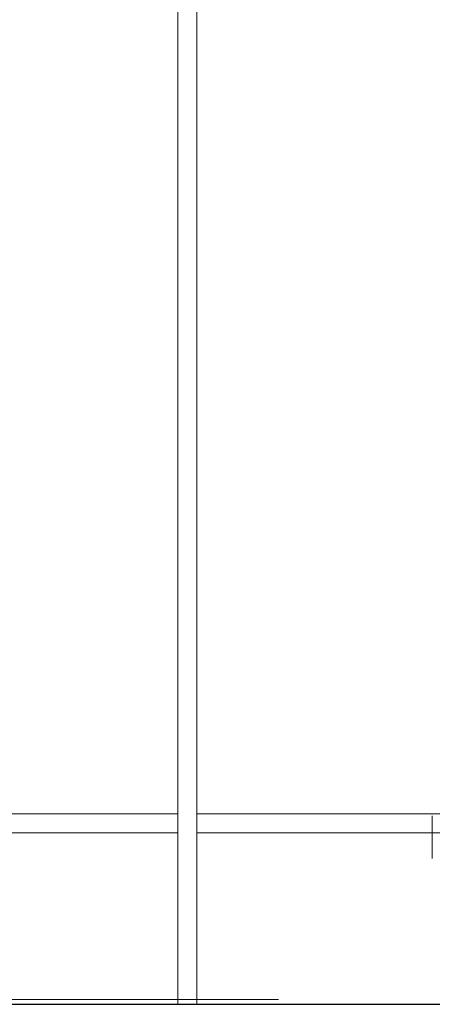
# Model space of a CAD drawing. Header units: millimetres. Extents: x 28291 to 177760, y -399809 to -170937.
# Tile 387 of 656: x 59402 to 59445, y -194641 to -194538. Entities that reach past the tile are written whole.
import ezdxf

# ---------------------------------------------------------------- set-up
doc = ezdxf.new("R2010")
doc.units = ezdxf.units.MM
doc.linetypes.add('DASHDOT', pattern=[25.4, 12.7, -6.35, 0, -6.35])
doc.layers.get('0').update_dxf_attribs({"lineweight": 0})
doc.layers.add('!! 0_ Istn-sciany', color=3, linetype='Continuous', lineweight=30)
doc.layers.add('0-osie-liniA', color=14, linetype='DASHDOT', lineweight=5)
doc.layers.add('!! 1_drzwi-linia - zrealizowane', color=7, linetype='Continuous', lineweight=5, true_color=0x7a7a7a)
doc.layers.add('!! 2 ZABUDOWA GK-MDF', color=7, linetype='Continuous', lineweight=13, true_color=0x7a7a7a)
doc.layers.add('!!_@ wypos sanit nd', color=7, linetype='Continuous', lineweight=0, plot=False)

# ---------------------------------------------------------------- blocks, each defined once
blk = doc.blocks.new('A$Cff2eaf8b')
blk.add_lwpolyline([(0.201, -0.0267), (0.201, -0.0717)])
blk = doc.blocks.new('BLOK OSI')
at = {"layer": '0-osie-liniA', "ltscale": 5}
blk.add_lwpolyline([(48639.25763, -194702.0883), (55442.2848, -194702.0883)], dxfattribs=at)

msp = doc.modelspace()

# ---------------------------------------------------------------- linework, layer by layer
at = {"layer": '!! 0_ Istn-sciany'}
msp.add_lwpolyline([(59317.56735, -194641.12813), (59477.56735, -194641.12813)], dxfattribs=at)
at = {"layer": '!! 2 ZABUDOWA GK-MDF'}
for points in [[(59418.56735, -194641.12813), (59418.56735, -194501.12813)], [(59420.56735, -194641.12813), (59420.56735, -194501.12813)], [(59317.56735, -194621.12813), (59418.56735, -194621.12813)], [(59420.56735, -194621.12813), (59520.56735, -194621.12813)], [(59317.56735, -194623.12813), (59418.56735, -194623.12813)], [(59420.56735, -194623.12813), (59520.56735, -194623.12813)]]:
    msp.add_lwpolyline(points, dxfattribs=at)

# ---------------------------------------------------------------- block references
at = {"layer": '!! 1_drzwi-linia - zrealizowane'}
msp.add_blockref('BLOK OSI', (8819.85593, 61.46017), dxfattribs=at)
at = {"layer": '!!_@ wypos sanit nd', "xscale": 100, "yscale": 100, "zscale": 100, "rotation": 180}
msp.add_blockref('A$Cff2eaf8b', (59465.34499, -194628.49768), dxfattribs=at)

doc.saveas('drawing.dxf')
